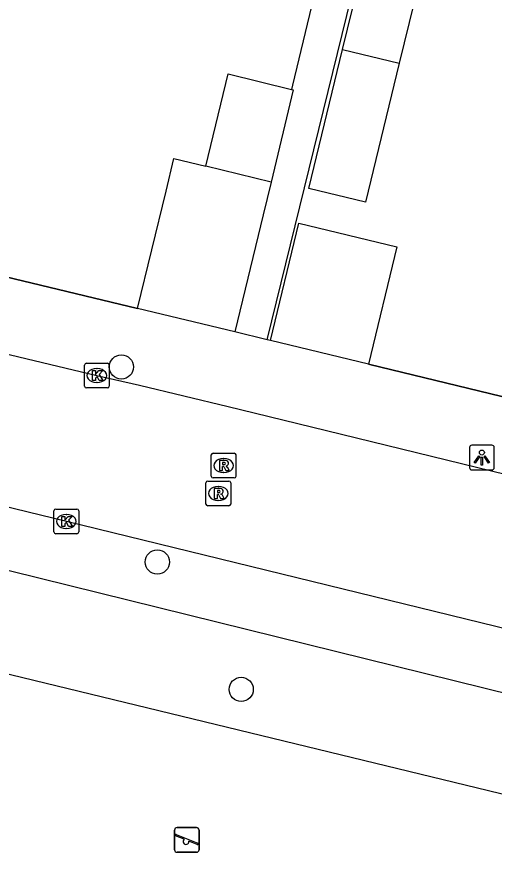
# Model space of a CAD drawing. Extents: x 162812 to 163818, y 381639 to 382470.
# Drawn here: x 163687.85 to 163707.15, y 382001.6 to 382035.37 of the extents above; entities that cross this region are included whole.
import ezdxf

# ---------------------------------------------------------------- set-up
doc = ezdxf.new("R2010")
doc.units = 0
for name, color, linetype in [('IMGEO_Boom', 7, 'Continuous'), ('IMGEO_Groenvoorziening', 7, 'Continuous'), ('IMGEO_Kolk', 7, 'Continuous'), ('IMGEO_Lichtpunt', 7, 'Continuous'), ('IMGEO_Muur', 7, 'Continuous'), ('IMGEO_Pand', 7, 'Continuous'), ('IMGEO_Rijbaan_lokaal_open', 7, 'Continuous'), ('IMGEO_Rioolput', 7, 'Continuous'), ('IMGEO_Speelvoorziening', 7, 'Continuous'), ('IMGEO_Voetpad_open', 7, 'Continuous')]:
    doc.layers.add(name, color=color, linetype=linetype)

msp = doc.modelspace()

# ---------------------------------------------------------------- linework, layer by layer
at = {"layer": 'IMGEO_Boom'}
for centre in [(163692.079, 382021.218), (163693.531, 382013.334), (163696.92, 382008.185)]:
    msp.add_circle(centre, 0.489, dxfattribs=at)
at = {"layer": 'IMGEO_Groenvoorziening'}
msp.add_lwpolyline([(163666.081, 382011.701), (163669.198, 382010.634), (163670.04, 382013.049), (163673.37, 382012.241), (163708.747, 382003.658)], dxfattribs=at)
at = {"layer": 'IMGEO_Kolk'}
for p, q in [((163690.661, 382021.37), (163691.513, 382021.37)), ((163690.586, 382020.444), (163690.586, 382021.296)), ((163691.074, 382021.15), (163691.099, 382021.15)), ((163691.587, 382021.296), (163691.587, 382020.444)), ((163691.513, 382020.37), (163690.661, 382020.37)), ((163691.097, 382020.59), (163691.072, 382020.59)), ((163689.353, 382014.549), (163689.353, 382015.401)), ((163689.428, 382015.475), (163690.28, 382015.475)), ((163689.841, 382015.255), (163689.866, 382015.255)), ((163690.354, 382015.401), (163690.354, 382014.549)), ((163689.864, 382014.695), (163689.839, 382014.695)), ((163690.28, 382014.475), (163689.428, 382014.475))]:
    msp.add_line(p, q, dxfattribs=at)
for points in [[(163690.661, 382021.37), (163691.513, 382021.37)], [(163690.586, 382020.444), (163690.586, 382021.296)], [(163690.907, 382021.07), (163691.03, 382021.07), (163691.03, 382020.919), (163691.16, 382021.07), (163691.324, 382021.07), (163691.178, 382020.919), (163691.331, 382020.67), (163691.179, 382020.67), (163691.094, 382020.834), (163691.03, 382020.767), (163691.03, 382020.67), (163690.907, 382020.67), (163690.907, 382021.07)], [(163691.587, 382021.296), (163691.587, 382020.444)], [(163691.513, 382020.37), (163690.661, 382020.37)], [(163689.353, 382014.549), (163689.353, 382015.401)], [(163689.428, 382015.475), (163690.28, 382015.475)], [(163690.354, 382015.401), (163690.354, 382014.549)], [(163689.674, 382015.175), (163689.797, 382015.175), (163689.797, 382015.024), (163689.927, 382015.175), (163690.091, 382015.175), (163689.945, 382015.024), (163690.098, 382014.775), (163689.946, 382014.775), (163689.861, 382014.939), (163689.797, 382014.872), (163689.797, 382014.775), (163689.674, 382014.775), (163689.674, 382015.175)], [(163690.28, 382014.475), (163689.428, 382014.475)]]:
    msp.add_lwpolyline(points, dxfattribs=at)
for centre, start, end in [((163690.663, 382021.294), 91.552, 178.448), ((163690.663, 382021.294), 91.552, 178.448), ((163691.511, 382021.294), 1.552, 88.448), ((163691.511, 382021.294), 1.552, 88.448), ((163690.663, 382020.446), 181.552, 268.448), ((163690.663, 382020.446), 181.552, 268.448), ((163691.511, 382020.446), 271.552, 358.448), ((163691.511, 382020.446), 271.552, 358.448), ((163689.43, 382015.399), 91.552, 178.448), ((163689.43, 382015.399), 91.552, 178.448), ((163690.278, 382015.399), 1.552, 88.448), ((163690.278, 382015.399), 1.552, 88.448), ((163689.43, 382014.551), 181.552, 268.448), ((163689.43, 382014.551), 181.552, 268.448), ((163690.278, 382014.551), 271.552, 358.448), ((163690.278, 382014.551), 271.552, 358.448)]:
    msp.add_arc(centre, 0.0765, start, end, dxfattribs=at)
for centre, major_axis, ratio, start_param, end_param in [((163691.073, 382020.87), (-0.387, 0.002), 0.722429, 4.712389, 7.853982), ((163691.098, 382020.87), (-0.39, 0.002), 0.717154, 1.570796, 4.712389), ((163689.84, 382014.975), (-0.387, 0.002), 0.722429, 4.712389, 7.853982), ((163689.865, 382014.975), (-0.39, 0.002), 0.717154, 1.570796, 4.712389)]:
    msp.add_ellipse(centre, major_axis=major_axis, ratio=ratio, start_param=start_param, end_param=end_param, dxfattribs=at)
at = {"layer": 'IMGEO_Lichtpunt'}
for p, q in [((163706.15, 382017.96), (163706.15, 382017.153)), ((163706.15, 382017.96), (163706.15, 382017.153)), ((163707.052, 382018.055), (163706.244, 382018.055)), ((163707.052, 382018.055), (163706.244, 382018.055)), ((163707.146, 382017.153), (163707.146, 382017.96)), ((163707.146, 382017.153), (163707.146, 382017.96)), ((163706.244, 382017.059), (163707.052, 382017.059)), ((163706.244, 382017.059), (163707.052, 382017.059))]:
    msp.add_line(p, q, dxfattribs=at)
for points in [[(163706.524, 382017.624), (163706.563, 382017.596), (163706.375, 382017.334), (163706.337, 382017.361), (163706.524, 382017.624)], [(163706.736, 382017.596), (163706.774, 382017.623), (163706.961, 382017.361), (163706.922, 382017.333), (163706.736, 382017.596)], [(163706.626, 382017.576), (163706.673, 382017.576), (163706.673, 382017.254), (163706.626, 382017.254), (163706.626, 382017.576)]]:
    msp.add_lwpolyline(points, dxfattribs=at)
msp.add_circle((163706.649, 382017.758), 0.0994, dxfattribs=at)
for centre, start, end in [((163706.244, 382017.96), 90, 180), ((163706.244, 382017.96), 90, 180), ((163707.052, 382017.96), 0, 90), ((163707.052, 382017.96), 0, 90), ((163706.244, 382017.153), 180, 270), ((163706.244, 382017.153), 180, 270), ((163707.052, 382017.153), 270, 0), ((163707.052, 382017.153), 270, 360)]:
    msp.add_arc(centre, 0.0946, start, end, dxfattribs=at)
at = {"layer": 'IMGEO_Muur'}
for points in [[(163683.81, 382025.721), (163692.735, 382023.582)], [(163702.069, 382021.326), (163714.623, 382018.287)]]:
    msp.add_lwpolyline(points, dxfattribs=at)
at = {"layer": 'IMGEO_Pand'}
for points in [[(163701.016, 382034.044), (163702.007, 382038.122), (163704.3, 382037.565), (163703.311, 382033.492)], [(163703.311, 382033.492), (163701.945, 382027.874), (163699.652, 382028.431), (163701.016, 382034.044)], [(163701.016, 382034.044), (163703.311, 382033.492)], [(163695.485, 382029.328), (163696.387, 382033.059), (163698.957, 382032.437)], [(163698.957, 382032.437), (163699.027, 382032.42), (163698.125, 382028.689)], [(163692.735, 382023.582), (163693.881, 382028.321), (163694.2, 382029.639), (163695.485, 382029.328)], [(163698.125, 382028.689), (163695.485, 382029.328)], [(163698.125, 382028.689), (163697.806, 382027.372), (163696.66, 382022.633)], [(163698.108, 382022.284), (163699.256, 382027.029), (163703.216, 382026.071), (163702.069, 382021.326)], [(163696.66, 382022.633), (163692.735, 382023.582)], [(163702.069, 382021.326), (163698.108, 382022.284)]]:
    msp.add_lwpolyline(points, dxfattribs=at)
at = {"layer": 'IMGEO_Rijbaan_lokaal_open'}
for points in [[(163671.65, 382025.532), (163672.041, 382025.43), (163691.087, 382020.869), (163692.815, 382020.484), (163696.4, 382019.614), (163696.893, 382019.494), (163700.373, 382018.649), (163722.135, 382013.324), (163724.844, 382012.666)], [(163728.467, 382005.464), (163726.877, 382005.867), (163720.727, 382007.439), (163718.389, 382007.999), (163689.854, 382014.976), (163670.479, 382019.69)]]:
    msp.add_lwpolyline(points, dxfattribs=at)
at = {"layer": 'IMGEO_Rioolput'}
for p, q in [((163695.709, 382016.808), (163695.709, 382017.66)), ((163695.784, 382017.734), (163696.636, 382017.734)), ((163696.71, 382017.66), (163696.71, 382016.808)), ((163696.197, 382017.514), (163696.222, 382017.514)), ((163696.22, 382016.954), (163696.195, 382016.954)), ((163695.572, 382016.604), (163696.424, 382016.604)), ((163696.636, 382016.734), (163695.784, 382016.734)), ((163695.497, 382015.678), (163695.497, 382016.53)), ((163695.985, 382016.384), (163696.01, 382016.384)), ((163696.498, 382016.53), (163696.498, 382015.678)), ((163696.424, 382015.604), (163695.572, 382015.604)), ((163696.008, 382015.824), (163695.983, 382015.824))]:
    msp.add_line(p, q, dxfattribs=at)
for points in [[(163695.709, 382016.808), (163695.709, 382017.66)], [(163695.784, 382017.734), (163696.636, 382017.734)], [(163696.71, 382017.66), (163696.71, 382016.808)], [(163696.298, 382017.432), (163696.046, 382017.434), (163696.046, 382017.034)], [(163696.224, 382017.353), (163696.17, 382017.353), (163696.17, 382017.272)], [(163696.17, 382017.272), (163696.222, 382017.272)], [(163696.046, 382017.034), (163696.17, 382017.034), (163696.17, 382017.196), (163696.181, 382017.196)], [(163696.228, 382017.167), (163696.299, 382017.034), (163696.439, 382017.034), (163696.374, 382017.16)], [(163695.572, 382016.604), (163696.424, 382016.604)], [(163696.636, 382016.734), (163695.784, 382016.734)], [(163695.497, 382015.678), (163695.497, 382016.53)], [(163696.086, 382016.302), (163695.834, 382016.304), (163695.834, 382015.904)], [(163696.498, 382016.53), (163696.498, 382015.678)], [(163695.834, 382015.904), (163695.958, 382015.904), (163695.958, 382016.066), (163695.969, 382016.066)], [(163696.012, 382016.223), (163695.958, 382016.223), (163695.958, 382016.142)], [(163695.958, 382016.142), (163696.01, 382016.142)], [(163696.016, 382016.037), (163696.087, 382015.904), (163696.227, 382015.904), (163696.162, 382016.03)], [(163696.424, 382015.604), (163695.572, 382015.604)]]:
    msp.add_lwpolyline(points, dxfattribs=at)
for centre, radius, start, end in [((163695.786, 382017.658), 0.0765, 91.552, 178.448), ((163695.786, 382017.658), 0.0765, 91.552, 178.448), ((163696.634, 382017.658), 0.0765, 1.552, 88.448), ((163696.634, 382017.658), 0.0765, 1.552, 88.448), ((163696.206, 382017.461), 0.19, 274.7715, 282.9687), ((163696.23, 382017.257), 0.0964, 77.0061, 93.1865), ((163696.244, 382017.314), 0.0378, 276.6634, 79.6772), ((163696.297, 382017.322), 0.109, 350.3612, 89.416), ((163696.295, 382017.322), 0.112, 277.5842, 350.9817), ((163696.18, 382017.143), 0.0533, 26.0293, 88.6989), ((163696.279, 382017.107), 0.108, 29.5134, 73.7905), ((163695.574, 382016.528), 0.0765, 91.552, 178.448), ((163695.574, 382016.528), 0.0765, 91.552, 178.448), ((163695.786, 382016.81), 0.0765, 181.552, 268.448), ((163695.786, 382016.81), 0.0765, 181.552, 268.448), ((163696.422, 382016.528), 0.0765, 1.552, 88.448), ((163696.422, 382016.528), 0.0765, 1.552, 88.448), ((163696.634, 382016.81), 0.0765, 271.552, 358.448), ((163696.634, 382016.81), 0.0765, 271.552, 358.448), ((163696.085, 382016.192), 0.109, 350.3612, 89.416), ((163695.968, 382016.013), 0.0533, 26.0293, 88.6989), ((163695.994, 382016.331), 0.19, 274.7715, 282.9687), ((163696.018, 382016.127), 0.0964, 77.0061, 93.1865), ((163696.032, 382016.184), 0.0378, 276.6634, 79.6772), ((163696.083, 382016.192), 0.112, 277.5842, 350.9817), ((163696.067, 382015.977), 0.108, 29.5134, 73.7905), ((163695.574, 382015.68), 0.0765, 181.552, 268.448), ((163695.574, 382015.68), 0.0765, 181.552, 268.448), ((163696.422, 382015.68), 0.0765, 271.552, 358.448), ((163696.422, 382015.68), 0.0765, 271.552, 358.448)]:
    msp.add_arc(centre, radius, start, end, dxfattribs=at)
for centre, major_axis, ratio, start_param, end_param in [((163696.196, 382017.234), (-0.387, 0.002), 0.722429, 4.712389, 7.853982), ((163696.221, 382017.234), (-0.39, 0.002), 0.717154, 1.570796, 4.712389), ((163695.984, 382016.104), (-0.387, 0.002), 0.722429, 4.712389, 7.853982), ((163696.009, 382016.104), (-0.39, 0.002), 0.717154, 1.570796, 4.712389)]:
    msp.add_ellipse(centre, major_axis=major_axis, ratio=ratio, start_param=start_param, end_param=end_param, dxfattribs=at)
at = {"layer": 'IMGEO_Speelvoorziening'}
for p, q in [((163694.226, 382001.702), (163694.226, 382002.502)), ((163694.226, 382002.502), (163694.226, 382001.702)), ((163694.326, 382002.602), (163695.116, 382002.602)), ((163695.116, 382002.602), (163694.326, 382002.602)), ((163695.216, 382002.502), (163695.216, 382001.702)), ((163695.216, 382001.702), (163695.216, 382002.502)), ((163694.609, 382002.13), (163694.27, 382002.267)), ((163694.295, 382002.327), (163695.171, 382001.974)), ((163695.147, 382001.914), (163694.807, 382002.051)), ((163695.116, 382001.602), (163694.326, 382001.602)), ((163694.326, 382001.602), (163695.116, 382001.602))]:
    msp.add_line(p, q, dxfattribs=at)
for centre, radius, start, end in [((163694.326, 382002.502), 0.1, 90, 180), ((163694.326, 382002.502), 0.1, 90, 180), ((163695.116, 382002.502), 0.1, 0, 90), ((163695.116, 382002.502), 0.1, 360, 90), ((163694.283, 382002.297), 0.0327, 68.078, 248.078), ((163694.688, 382002.04), 0.12, 130.9928, 5.1632), ((163695.159, 382001.944), 0.0327, 248.078, 68.078), ((163694.326, 382001.702), 0.1, 180, 270), ((163694.326, 382001.702), 0.1, 180, 270), ((163695.116, 382001.702), 0.1, 270, 0), ((163695.116, 382001.702), 0.1, 270, 0)]:
    msp.add_arc(centre, radius, start, end, dxfattribs=at)
at = {"layer": 'IMGEO_Voetpad_open'}
for points in [[(163697.972, 382022.317), (163705.732, 382053.917)], [(163700.013, 382036.879), (163698.995, 382032.602), (163698.957, 382032.437)], [(163692.735, 382023.582), (163683.81, 382025.721)], [(163697.972, 382022.317), (163696.66, 382022.633)], [(163698.108, 382022.284), (163697.972, 382022.317)], [(163714.623, 382018.287), (163702.069, 382021.326)], [(163713.974, 382006.444), (163668.349, 382017.714)]]:
    msp.add_lwpolyline(points, dxfattribs=at)

doc.saveas('drawing.dxf')
